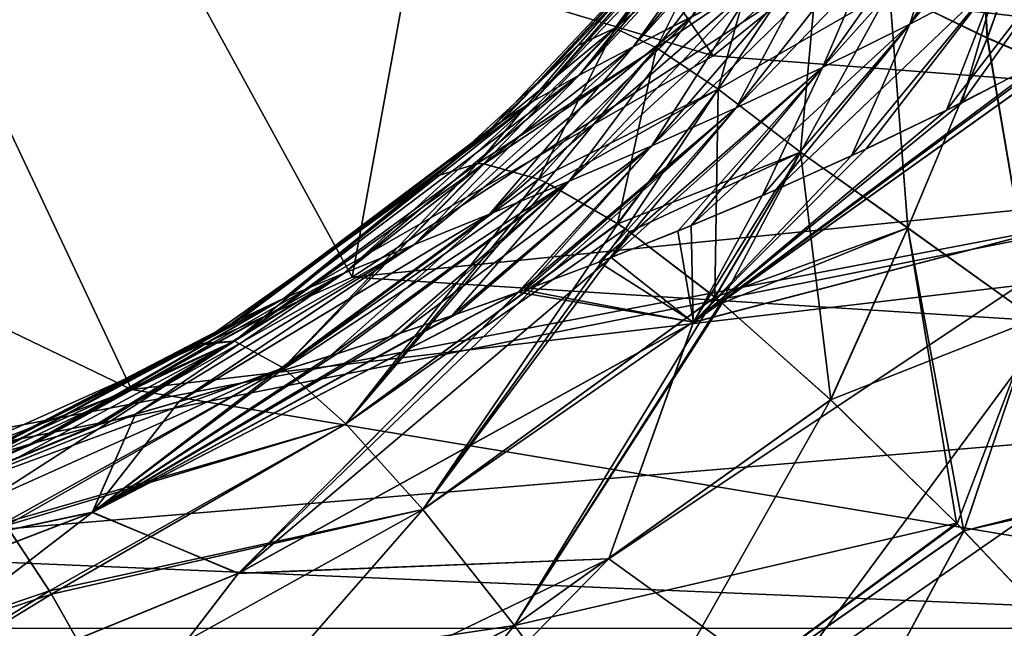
# Model space of a CAD drawing. Header units: metres. Extents: x -31 to 116, y -82 to 82.
# Tile 564 of 656: x 4.42 to 6.96, y -10.56 to -8.99. Entities that reach past the tile are written whole.
import ezdxf

# ---------------------------------------------------------------- set-up
doc = ezdxf.new("R2010")
doc.units = ezdxf.units.M
doc.layers.add('solid_80000000GA_10_1', color=7, linetype='CONTINUOUS')

msp = doc.modelspace()

# ---------------------------------------------------------------- linework, layer by layer
at = {"layer": 'solid_80000000GA_10_1'}
for points in [[(2.009825, -8.423403, 47.649441), (8.847297, -6.776258, 49.460232), (8.847297, -9.187693, 48.658989)], [(2.009825, -8.423403, -47.649441), (8.847297, -9.187693, -48.658989), (8.847297, -6.776258, -49.460232)], [(4.465849, -8.174682, 80.315002), (5.274789, -9.652801, 82), (5.689669, -7.375425, 80.315002)], [(5.689669, -7.375425, 80.315002), (5.274789, -9.652801, 82), (6.719516, -8.709035, 82)], [(3.988496, -8.417905, -80.315002), (5.256242, -7.690328, -80.315002), (6.205023, -9.08275, -82)], [(5.256242, -7.690328, -80.315002), (7.547945, -8.001782, -82), (6.205023, -9.08275, -82)], [(6.205023, -9.08275, -82), (7.547945, -8.001782, -82), (9.735477, -9.352529, -82)], [(12.6, -8.140638, 67.580978), (0, -15.415252, 67.784035), (2.518857, -13.960989, 66.651329)], [(12.6, -8.140638, 81.453682), (0, -15.415252, 81.302902), (0, -15.415252, 67.784035)], [(12.6, -8.140638, 67.580978), (12.6, -8.140638, 81.453682), (0, -15.415252, 67.784035)], [(12.6, -8.140638, 81.453682), (1.262316, -14.686454, 81.548462), (0, -15.415252, 81.302902)], [(0, -15.415252, -81.302902), (1.261851, -14.686722, -81.548378), (12.6, -8.140638, -81.453682)], [(12.6, -8.140638, -67.580978), (0, -15.415252, -81.302902), (12.6, -8.140638, -81.453682)], [(12.6, -8.140638, -67.580978), (0, -15.415252, -67.784035), (0, -15.415252, -81.302902)], [(12.6, -8.140638, -67.580978), (11.651099, -8.688487, -67.049789), (0, -15.415252, -67.784035)], [(1.261851, -14.686722, -81.548378), (11.534207, -8.755975, -81.642868), (12.6, -8.140638, -81.453682)], [(12.6, -8.140638, 81.453682), (11.53445, -8.755835, 81.64283), (1.262316, -14.686454, 81.548462)], [(11.650618, -8.688766, 67.049538), (12.6, -8.140638, 67.580978), (2.518857, -13.960989, 66.651329)], [(3.132065, -8.772651, 80.315002), (3.700524, -10.35883, 82), (4.465849, -8.174682, 80.315002)], [(4.465849, -8.174682, 80.315002), (3.700524, -10.35883, 82), (5.274789, -9.652801, 82)], [(6.596254, -8.394576, 60.934532), (6.150279, -8.981569, 61.095528), (5.998595, -9.059664, 60.926052)], [(6.482265, -8.46398, 60.782818), (6.596254, -8.394576, 60.934532), (5.998595, -9.059664, 60.926052)], [(2.622541, -8.938205, -80.315002), (3.988496, -8.417905, -80.315002), (4.706282, -9.942379, -82)], [(3.988496, -8.417905, -80.315002), (6.205023, -9.08275, -82), (4.706282, -9.942379, -82)], [(7.204211, -8.407643, 61.904472), (6.938695, -8.881754, 62.162216), (6.71177, -9.00085, 62.042175)], [(7.01776, -8.517846, 61.790089), (7.204211, -8.407643, 61.904472), (6.71177, -9.00085, 62.042175)], [(6.719516, -8.709035, 82), (9.891911, -9.18692, 82), (10.550343, -8.422568, 82)], [(1.859048, -10.523561, 46.849686), (2.009825, -8.423403, 47.649441), (8.847297, -9.187693, 48.658989)], [(2.009825, -8.423403, -47.649441), (1.859048, -10.523569, -46.849682), (8.847297, -9.187693, -48.658989)], [(6.482265, -8.46398, 60.782818), (5.998595, -9.059664, 60.926052), (5.860112, -9.132685, 60.741058)], [(6.379444, -8.529776, 60.619804), (6.482265, -8.46398, 60.782818), (5.860112, -9.132685, 60.741058)], [(6.482314, -8.46391, -60.782803), (5.998634, -9.059622, -60.926041), (6.150316, -8.981527, -61.095512)], [(6.482314, -8.46391, -60.782803), (6.379496, -8.529705, -60.619789), (5.998634, -9.059622, -60.926041)], [(6.911227, -9.037282, -54.860874), (6.659263, -8.914021, -55.180046), (6.876463, -8.454268, -55.319351)], [(6.876463, -8.454268, 55.319351), (6.659263, -8.914021, 55.180046), (6.911644, -9.036216, 54.861237)], [(7.102474, -8.504439, -55.018105), (6.911227, -9.037282, -54.860874), (6.876463, -8.454268, -55.319351)], [(6.876463, -8.454268, 55.319351), (6.911644, -9.036216, 54.861237), (7.103035, -8.502716, 55.018547)], [(7.01776, -8.517846, 61.790089), (6.71177, -9.00085, 62.042175), (6.486805, -9.112358, 61.91325)], [(6.834388, -8.621545, 61.668102), (7.01776, -8.517846, 61.790089), (6.486805, -9.112358, 61.91325)], [(7.017781, -8.517808, -61.790073), (6.711782, -9.000831, -62.042164), (6.938706, -8.881736, -62.162205)], [(7.017781, -8.517808, -61.790073), (6.834413, -8.621506, -61.668083), (6.711782, -9.000831, -62.042164)], [(7.102474, -8.504439, -55.018105), (7.21123, -9.165929, -54.586857), (6.911227, -9.037282, -54.860874)], [(7.103035, -8.502716, 55.018547), (6.911644, -9.036216, 54.861237), (7.211401, -9.165305, 54.58704)], [(6.379444, -8.529776, 60.619804), (5.860112, -9.132685, 60.741058), (5.741655, -9.198864, 60.534702)], [(6.292195, -8.590604, 60.441109), (6.379444, -8.529776, 60.619804), (5.741655, -9.198864, 60.534702)], [(6.379496, -8.529705, -60.619789), (5.860155, -9.132642, -60.741047), (5.998634, -9.059622, -60.926041)], [(6.379496, -8.529705, -60.619789), (6.292251, -8.590531, -60.441097), (5.860155, -9.132642, -60.741047)], [(6.292195, -8.590604, 60.441109), (5.741655, -9.198864, 60.534702), (5.656936, -9.253421, 60.30159)], [(6.292195, -8.590604, 60.441109), (5.656936, -9.253421, 60.30159), (6.229506, -8.642385, 60.242367)], [(6.292251, -8.590531, -60.441097), (6.229564, -8.642314, -60.242359), (5.7417, -9.198822, -60.534695)], [(6.292251, -8.590531, -60.441097), (5.7417, -9.198822, -60.534695), (5.860155, -9.132642, -60.741047)], [(5.951961, -9.011047, -56.344868), (5.855549, -9.057065, -56.885296), (6.236749, -8.624193, -56.923798)], [(6.209553, -8.658613, -59.929829), (6.236749, -8.624193, -56.923798), (5.855549, -9.057065, -56.885296)], [(5.951961, -9.011047, 56.344868), (6.244433, -8.614354, 56.923824), (5.857403, -9.055189, 56.885605)], [(6.209569, -8.658593, 59.929829), (5.857403, -9.055189, 56.885605), (6.244433, -8.614354, 56.923824)], [(5.951961, -9.011047, 56.344868), (6.278679, -8.621391, 56.431072), (6.244433, -8.614354, 56.923824)], [(6.278679, -8.621391, -56.431072), (5.951961, -9.011047, -56.344868), (6.236749, -8.624193, -56.923798)], [(6.058884, -9.06172, -55.846287), (5.951961, -9.011047, -56.344868), (6.278679, -8.621391, -56.431072)], [(6.354187, -8.679007, 55.975533), (6.278679, -8.621391, 56.431072), (5.951961, -9.011047, 56.344868)], [(6.354187, -8.679007, -55.975533), (6.058884, -9.06172, -55.846287), (6.278679, -8.621391, -56.431072)], [(6.834388, -8.621545, 61.668102), (6.486805, -9.112358, 61.91325), (6.264753, -9.216695, 61.774727)], [(6.654932, -8.719271, 61.53817), (6.834388, -8.621545, 61.668102), (6.264753, -9.216695, 61.774727)], [(6.834413, -8.621506, -61.668083), (6.48682, -9.11234, -61.913242), (6.711782, -9.000831, -62.042164)], [(6.834413, -8.621506, -61.668083), (6.65496, -8.719231, -61.538155), (6.48682, -9.11234, -61.913242)], [(6.229506, -8.642385, 60.242367), (5.656936, -9.253421, 60.30159), (6.209569, -8.658593, 59.929829)], [(6.209553, -8.658613, -59.929829), (5.656984, -9.25338, -60.301582), (6.229564, -8.642314, -60.242359)], [(5.7417, -9.198822, -60.534695), (6.229564, -8.642314, -60.242359), (5.656984, -9.25338, -60.301582)], [(6.209553, -8.658613, -59.929829), (5.855549, -9.057065, -56.885296), (5.631144, -9.270397, -59.929829)], [(6.209553, -8.658613, -59.929829), (5.631144, -9.270397, -59.929829), (5.656984, -9.25338, -60.301582)], [(6.209569, -8.658593, 59.929829), (5.631162, -9.270382, 59.929829), (5.857403, -9.055189, 56.885605)], [(5.656936, -9.253421, 60.30159), (5.631162, -9.270382, 59.929829), (6.209569, -8.658593, 59.929829)], [(11.651099, -8.688487, -67.049789), (2.518857, -13.960989, -66.651329), (0, -15.415252, -67.784035)], [(11.651099, -8.688487, -67.049789), (10.789269, -9.186065, -66.632423), (2.518857, -13.960989, -66.651329)], [(10.788719, -9.186382, 66.632172), (11.650618, -8.688766, 67.049538), (2.518857, -13.960989, 66.651329)], [(6.058884, -9.06172, 55.846287), (6.354187, -8.679007, 55.975533), (5.951961, -9.011047, 56.344868)], [(6.218175, -9.168052, -55.398037), (6.058884, -9.06172, -55.846287), (6.354187, -8.679007, -55.975533)], [(6.480888, -8.776259, 55.558304), (6.354187, -8.679007, 55.975533), (6.058884, -9.06172, 55.846287)], [(6.480888, -8.776259, -55.558304), (6.218175, -9.168052, -55.398037), (6.354187, -8.679007, -55.975533)], [(6.719516, -8.709035, 82), (5.274789, -9.652801, 82), (9.891911, -9.18692, 82)], [(6.654932, -8.719271, 61.53817), (6.264753, -9.216695, 61.774727), (6.046724, -9.314274, 61.625721)], [(6.480317, -8.811553, 61.39991), (6.654932, -8.719271, 61.53817), (6.046724, -9.314274, 61.625721)], [(6.65496, -8.719231, -61.538155), (6.26477, -9.216676, -61.774719), (6.48682, -9.11234, -61.913242)], [(6.65496, -8.719231, -61.538155), (6.480347, -8.811513, -61.399895), (6.26477, -9.216676, -61.774719)], [(1.261851, -14.686722, -81.548378), (2.492356, -13.97629, -81.746399), (11.534207, -8.755975, -81.642868)], [(11.53445, -8.755835, 81.64283), (2.492978, -13.975931, 81.74649), (1.262316, -14.686454, 81.548462)], [(2.492356, -13.97629, -81.746399), (10.497006, -9.354803, -81.795967), (11.534207, -8.755975, -81.642868)], [(11.53445, -8.755835, 81.64283), (10.497323, -9.35462, 81.795929), (2.492978, -13.975931, 81.74649)], [(6.218175, -9.168052, 55.398037), (6.480888, -8.776259, 55.558304), (6.058884, -9.06172, 55.846287)], [(6.480888, -8.776259, -55.558304), (6.43041, -9.331039, -55.000774), (6.218175, -9.168052, -55.398037)], [(6.218175, -9.168052, 55.398037), (6.659263, -8.914021, 55.180046), (6.480888, -8.776259, 55.558304)], [(6.480888, -8.776259, -55.558304), (6.659263, -8.914021, -55.180046), (6.43041, -9.331039, -55.000774)], [(7.166626, -8.754686, -62.273861), (6.806612, -9.222787, -62.529274), (7.065842, -9.089784, -62.63512)], [(7.166626, -8.754686, -62.273861), (6.938706, -8.881736, -62.162205), (6.806612, -9.222787, -62.529274)], [(7.166617, -8.754704, 62.273869), (7.106041, -9.068192, 62.650738), (6.845444, -9.203449, 62.54557)], [(6.938695, -8.881754, 62.162216), (7.166617, -8.754704, 62.273869), (6.845444, -9.203449, 62.54557)], [(6.480317, -8.811553, 61.39991), (6.046724, -9.314274, 61.625721), (5.83395, -9.405496, 61.465199)], [(6.311546, -8.898899, 61.252823), (6.480317, -8.811553, 61.39991), (5.83395, -9.405496, 61.465199)], [(6.480347, -8.811513, -61.399895), (6.046742, -9.314255, -61.625713), (6.26477, -9.216676, -61.774719)], [(6.480347, -8.811513, -61.399895), (6.31158, -8.898858, -61.252808), (6.046742, -9.314255, -61.625713)], [(6.311546, -8.898899, 61.252823), (5.83395, -9.405496, 61.465199), (5.628655, -9.49057, 61.290859)], [(6.150279, -8.981569, 61.095528), (6.311546, -8.898899, 61.252823), (5.628655, -9.49057, 61.290859)], [(6.31158, -8.898858, -61.252808), (5.83397, -9.405478, -61.465191), (6.046742, -9.314255, -61.625713)], [(6.31158, -8.898858, -61.252808), (6.150316, -8.981527, -61.095512), (5.83397, -9.405478, -61.465191)], [(6.938695, -8.881754, 62.162216), (6.598829, -9.322576, 62.438671), (6.366692, -9.427402, 62.33091)], [(6.71177, -9.00085, 62.042175), (6.938695, -8.881754, 62.162216), (6.366692, -9.427402, 62.33091)], [(6.938706, -8.881736, -62.162205), (6.561629, -9.339964, -62.422127), (6.806612, -9.222787, -62.529274)], [(6.938706, -8.881736, -62.162205), (6.711782, -9.000831, -62.042164), (6.561629, -9.339964, -62.422127)], [(6.938695, -8.881754, 62.162216), (6.845444, -9.203449, 62.54557), (6.598829, -9.322576, 62.438671)], [(6.218175, -9.168052, 55.398037), (6.43041, -9.331039, 55.000774), (6.659263, -8.914021, 55.180046)], [(6.706779, -9.52626, -54.667774), (6.43041, -9.331039, -55.000774), (6.659263, -8.914021, -55.180046)], [(6.659263, -8.914021, 55.180046), (6.43041, -9.331039, 55.000774), (6.706993, -9.525777, 54.667995)], [(6.911227, -9.037282, -54.860874), (6.706779, -9.52626, -54.667774), (6.659263, -8.914021, -55.180046)], [(6.659263, -8.914021, 55.180046), (6.706993, -9.525777, 54.667995), (6.911644, -9.036216, 54.861237)], [(2.622541, -8.938205, -80.315002), (4.706282, -9.942379, -82), (3.091639, -10.556595, -82)], [(6.150279, -8.981569, 61.095528), (5.628655, -9.49057, 61.290859), (5.4337, -9.569584, 61.099594)], [(5.998595, -9.059664, 60.926052), (6.150279, -8.981569, 61.095528), (5.4337, -9.569584, 61.099594)], [(6.150316, -8.981527, -61.095512), (5.628677, -9.490552, -61.290852), (5.83397, -9.405478, -61.465191)], [(6.150316, -8.981527, -61.095512), (5.998634, -9.059622, -60.926041), (5.628677, -9.490552, -61.290852)], [(6.71177, -9.00085, 62.042175), (6.366692, -9.427402, 62.33091), (6.148168, -9.519925, 62.22221)], [(6.486805, -9.112358, 61.91325), (6.71177, -9.00085, 62.042175), (6.148168, -9.519925, 62.22221)], [(7.29992, -9.469123, 63.369762), (6.153285, -9.769331, 62.700283), (7.237126, -8.99627, 62.700806)], [(7.106041, -9.068192, 62.650738), (7.237126, -8.99627, 62.700806), (6.153285, -9.769331, 62.700283)], [(6.154409, -9.768622, -62.700283), (7.236897, -8.996346, -62.700642), (7.065842, -9.089784, -62.63512)], [(7.299954, -9.469096, -63.369762), (7.236897, -8.996346, -62.700642), (6.154409, -9.768622, -62.700283)], [(6.711782, -9.000831, -62.042164), (6.331263, -9.442792, -62.313774), (6.561629, -9.339964, -62.422127)], [(6.711782, -9.000831, -62.042164), (6.48682, -9.11234, -61.913242), (6.331263, -9.442792, -62.313774)], [(5.951961, -9.011047, 56.344868), (5.857403, -9.055189, 56.885605), (5.48683, -9.394466, 56.781494)], [(5.597998, -9.359896, 56.181889), (5.951961, -9.011047, 56.344868), (5.48683, -9.394466, 56.781494)], [(6.058884, -9.06172, 55.846287), (5.951961, -9.011047, 56.344868), (5.597998, -9.359896, 56.181889)], [(5.951961, -9.011047, -56.344868), (5.598131, -9.3599, -56.181339), (5.855549, -9.057065, -56.885296)], [(5.613532, -9.360739, -56.118267), (5.598131, -9.3599, -56.181339), (5.951961, -9.011047, -56.344868)], [(5.755332, -9.400326, -55.650539), (5.613532, -9.360739, -56.118267), (5.951961, -9.011047, -56.344868)], [(6.058884, -9.06172, -55.846287), (5.755332, -9.400326, -55.650539), (5.951961, -9.011047, -56.344868)], [(5.631162, -9.270382, 59.929829), (5.48683, -9.394466, 56.781494), (5.857403, -9.055189, 56.885605)], [(6.911227, -9.037282, -54.860874), (7.034873, -9.761229, -54.390327), (6.706779, -9.52626, -54.667774)], [(6.911644, -9.036216, 54.861237), (6.706993, -9.525777, 54.667995), (7.034966, -9.76094, 54.390434)], [(6.911227, -9.037282, -54.860874), (7.21123, -9.165929, -54.586857), (7.034873, -9.761229, -54.390327)], [(6.911644, -9.036216, 54.861237), (7.034966, -9.76094, 54.390434), (7.211401, -9.165305, 54.58704)], [(5.998595, -9.059664, 60.926052), (5.4337, -9.569584, 61.099594), (5.254192, -9.642139, 60.886547)], [(5.860112, -9.132685, 60.741058), (5.998595, -9.059664, 60.926052), (5.254192, -9.642139, 60.886547)], [(5.998634, -9.059622, -60.926041), (5.433724, -9.569565, -61.099586), (5.628677, -9.490552, -61.290852)], [(5.998634, -9.059622, -60.926041), (5.860155, -9.132642, -60.741047), (5.433724, -9.569565, -61.099586)], [(5.598131, -9.3599, -56.181339), (5.486811, -9.394483, -56.78149), (5.855549, -9.057065, -56.885296)], [(5.631144, -9.270397, -59.929829), (5.855549, -9.057065, -56.885296), (5.486811, -9.394483, -56.78149)], [(6.058884, -9.06172, 55.846287), (5.597998, -9.359896, 56.181889), (5.614653, -9.360833, 56.113789)], [(5.754908, -9.400145, 55.651711), (6.058884, -9.06172, 55.846287), (5.614653, -9.360833, 56.113789)], [(6.218175, -9.168052, 55.398037), (6.058884, -9.06172, 55.846287), (5.754908, -9.400145, 55.651711)], [(5.77405, -9.408658, -55.599819), (5.755332, -9.400326, -55.650539), (6.058884, -9.06172, -55.846287)], [(5.958372, -9.514591, -55.185078), (5.77405, -9.408658, -55.599819), (6.058884, -9.06172, -55.846287)], [(6.218175, -9.168052, -55.398037), (5.958372, -9.514591, -55.185078), (6.058884, -9.06172, -55.846287)], [(6.845444, -9.203449, 62.54557), (7.106041, -9.068192, 62.650738), (6.153285, -9.769331, 62.700283)], [(4.706282, -9.942379, -82), (6.205023, -9.08275, -82), (9.735477, -9.352529, -82)], [(6.154409, -9.768622, -62.700283), (7.065842, -9.089784, -62.63512), (6.806612, -9.222787, -62.529274)], [(5.860112, -9.132685, 60.741058), (5.254192, -9.642139, 60.886547), (5.09989, -9.706803, 60.643757)], [(5.741655, -9.198864, 60.534702), (5.860112, -9.132685, 60.741058), (5.09989, -9.706803, 60.643757)], [(5.860155, -9.132642, -60.741047), (5.254218, -9.642121, -60.886539), (5.433724, -9.569565, -61.099586)], [(5.860155, -9.132642, -60.741047), (5.7417, -9.198822, -60.534695), (5.254218, -9.642121, -60.886539)], [(6.48682, -9.11234, -61.913242), (5.910275, -9.614347, -62.094875), (6.114099, -9.533886, -62.204678)], [(6.48682, -9.11234, -61.913242), (6.26477, -9.216676, -61.774719), (5.910275, -9.614347, -62.094875)], [(6.486805, -9.112358, 61.91325), (6.148168, -9.519925, 62.22221), (5.942435, -9.602011, 62.112831)], [(6.264753, -9.216695, 61.774727), (6.486805, -9.112358, 61.91325), (5.942435, -9.602011, 62.112831)], [(6.48682, -9.11234, -61.913242), (6.114099, -9.533886, -62.204678), (6.331263, -9.442792, -62.313774)], [(6.218175, -9.168052, 55.398037), (5.754908, -9.400145, 55.651711), (5.784506, -9.413551, 55.57233)], [(5.95955, -9.515381, 55.182823), (6.218175, -9.168052, 55.398037), (5.784506, -9.413551, 55.57233)], [(5.978989, -9.528547, -55.146156), (5.958372, -9.514591, -55.185078), (6.218175, -9.168052, -55.398037)], [(5.95955, -9.515381, 55.182823), (6.43041, -9.331039, 55.000774), (6.218175, -9.168052, 55.398037)], [(5.978989, -9.528547, -55.146156), (6.218175, -9.168052, -55.398037), (6.209704, -9.704343, -54.780266)], [(6.218175, -9.168052, -55.398037), (6.43041, -9.331039, -55.000774), (6.209704, -9.704343, -54.780266)], [(1.856266, -10.579639, -46.827396), (8.847297, -11.56588, -47.763874), (8.847297, -9.187693, -48.658989)], [(1.859048, -10.523569, -46.849682), (1.856266, -10.579639, -46.827396), (8.847297, -9.187693, -48.658989)], [(1.859048, -10.523561, 46.849686), (8.847297, -9.187693, 48.658989), (8.847297, -11.56588, 47.763874)], [(10.789269, -9.186065, -66.632423), (3.307549, -13.505638, -66.326279), (2.518857, -13.960989, -66.651329)], [(3.307062, -13.505919, 66.326462), (10.788719, -9.186382, 66.632172), (2.518857, -13.960989, 66.651329)], [(3.307062, -13.505919, 66.326462), (9.998805, -9.642439, 66.309898), (10.788719, -9.186382, 66.632172)], [(10.789269, -9.186065, -66.632423), (9.999215, -9.642202, -66.310051), (3.307549, -13.505638, -66.326279)], [(5.741655, -9.198864, 60.534702), (5.09989, -9.706803, 60.643757), (4.99019, -9.759504, 60.364399)], [(5.741655, -9.198864, 60.534702), (4.99019, -9.759504, 60.364399), (5.656936, -9.253421, 60.30159)], [(5.7417, -9.198822, -60.534695), (5.656984, -9.25338, -60.301582), (5.099917, -9.706785, -60.643753)], [(5.7417, -9.198822, -60.534695), (5.099917, -9.706785, -60.643753), (5.254218, -9.642121, -60.886539)], [(5.274789, -9.652801, 82), (9.178318, -9.899917, 82), (9.891911, -9.18692, 82)], [(6.598829, -9.322576, 62.438671), (6.845444, -9.203449, 62.54557), (6.153285, -9.769331, 62.700283)], [(6.264753, -9.216695, 61.774727), (5.749105, -9.674853, 62.002632), (5.70228, -9.691916, 61.974781)], [(6.046724, -9.314274, 61.625721), (6.264753, -9.216695, 61.774727), (5.70228, -9.691916, 61.974781)], [(6.26477, -9.216676, -61.774719), (5.718831, -9.685842, -61.984497), (5.910275, -9.614347, -62.094875)], [(6.26477, -9.216676, -61.774719), (6.046742, -9.314255, -61.625713), (5.718831, -9.685842, -61.984497)], [(6.264753, -9.216695, 61.774727), (5.942435, -9.602011, 62.112831), (5.749105, -9.674853, 62.002632)], [(6.154409, -9.768622, -62.700283), (6.806612, -9.222787, -62.529274), (6.561629, -9.339964, -62.422127)], [(5.656936, -9.253421, 60.30159), (4.99019, -9.759504, 60.364399), (5.631162, -9.270382, 59.929829)], [(5.631144, -9.270397, -59.929829), (4.99022, -9.759488, -60.364399), (5.656984, -9.25338, -60.301582)], [(5.099917, -9.706785, -60.643753), (5.656984, -9.25338, -60.301582), (4.99022, -9.759488, -60.364399)], [(5.631144, -9.270397, -59.929829), (5.486811, -9.394483, -56.78149), (4.96003, -9.775363, -59.929829)], [(5.631144, -9.270397, -59.929829), (4.96003, -9.775363, -59.929829), (4.99022, -9.759488, -60.364399)], [(5.631162, -9.270382, 59.929829), (4.960045, -9.775354, 59.929829), (5.48683, -9.394466, 56.781494)], [(4.99019, -9.759504, 60.364399), (4.960045, -9.775354, 59.929829), (5.631162, -9.270382, 59.929829)], [(6.046724, -9.314274, 61.625721), (5.545544, -9.74736, 61.877586), (5.39729, -9.797604, 61.77956)], [(5.83395, -9.405496, 61.465199), (6.046724, -9.314274, 61.625721), (5.39729, -9.797604, 61.77956)], [(6.046742, -9.314255, -61.625713), (5.532102, -9.751931, -61.868752), (5.702551, -9.69174, -61.974735)], [(6.046742, -9.314255, -61.625713), (5.83397, -9.405478, -61.465191), (5.532102, -9.751931, -61.868752)], [(6.046724, -9.314274, 61.625721), (5.70228, -9.691916, 61.974781), (5.545544, -9.74736, 61.877586)], [(6.046742, -9.314255, -61.625713), (5.702551, -9.69174, -61.974735), (5.718831, -9.685842, -61.984497)], [(5.989881, -9.536058, 55.126087), (6.43041, -9.331039, 55.000774), (5.95955, -9.515381, 55.182823)], [(5.989881, -9.536058, 55.126087), (6.210035, -9.704615, 54.779816), (6.43041, -9.331039, 55.000774)], [(6.366692, -9.427402, 62.33091), (6.598829, -9.322576, 62.438671), (6.153285, -9.769331, 62.700283)], [(6.226103, -9.717964, -54.758255), (6.209704, -9.704343, -54.780266), (6.43041, -9.331039, -55.000774)], [(6.43041, -9.331039, 55.000774), (6.210035, -9.704615, 54.779816), (6.706993, -9.525777, 54.667995)], [(6.507873, -9.968866, -54.439835), (6.226103, -9.717964, -54.758255), (6.43041, -9.331039, -55.000774)], [(6.706779, -9.52626, -54.667774), (6.507873, -9.968866, -54.439835), (6.43041, -9.331039, -55.000774)], [(2.492356, -13.97629, -81.746399), (3.726199, -13.26393, -81.898994), (10.497006, -9.354803, -81.795967)], [(10.497323, -9.35462, 81.795929), (3.726669, -13.263659, 81.899048), (2.492978, -13.975931, 81.74649)], [(3.726199, -13.26393, -81.898994), (9.443772, -9.962888, -81.917206), (10.497006, -9.354803, -81.795967)], [(10.497323, -9.35462, 81.795929), (9.444016, -9.962748, 81.917175), (3.726669, -13.263659, 81.899048)], [(4.706282, -9.942379, -82), (9.735477, -9.352529, -82), (8.412994, -10.558007, -82)], [(4.971803, -9.817245, -56.010075), (5.486811, -9.394483, -56.78149), (5.598131, -9.3599, -56.181339)], [(4.971803, -9.817245, -56.010075), (5.598131, -9.3599, -56.181339), (5.613532, -9.360739, -56.118267)], [(4.971803, -9.817245, -56.010075), (5.613532, -9.360739, -56.118267), (5.097352, -9.886029, -55.487099)], [(4.971812, -9.817248, 56.010025), (5.597998, -9.359896, 56.181889), (5.48683, -9.394466, 56.781494)], [(4.971812, -9.817248, 56.010025), (5.097362, -9.886038, 55.487061), (5.597998, -9.359896, 56.181889)], [(5.097352, -9.886029, -55.487099), (5.613532, -9.360739, -56.118267), (5.755332, -9.400326, -55.650539)], [(5.097362, -9.886038, 55.487061), (5.614653, -9.360833, 56.113789), (5.597998, -9.359896, 56.181889)], [(5.097362, -9.886038, 55.487061), (5.754908, -9.400145, 55.651711), (5.614653, -9.360833, 56.113789)], [(6.154409, -9.768622, -62.700283), (6.561629, -9.339964, -62.422127), (6.331263, -9.442792, -62.313774)], [(4.881716, -9.823569, -56.592075), (4.96003, -9.775363, -59.929829), (5.486811, -9.394483, -56.78149)], [(4.971803, -9.817245, -56.010075), (4.881716, -9.823569, -56.592075), (5.486811, -9.394483, -56.78149)], [(4.881723, -9.823565, 56.592007), (4.971812, -9.817248, 56.010025), (5.48683, -9.394466, 56.781494)], [(4.960045, -9.775354, 59.929829), (4.881723, -9.823565, 56.592007), (5.48683, -9.394466, 56.781494)], [(5.83395, -9.405496, 61.465199), (5.237256, -9.849627, 61.665989), (5.088667, -9.896033, 61.551796)], [(5.628655, -9.49057, 61.290859), (5.83395, -9.405496, 61.465199), (5.088667, -9.896033, 61.551796)], [(5.097352, -9.886029, -55.487099), (5.755332, -9.400326, -55.650539), (5.77405, -9.408658, -55.599819)], [(5.097352, -9.886029, -55.487099), (5.77405, -9.408658, -55.599819), (5.258969, -10.030336, -55.022724)], [(5.097362, -9.886038, 55.487061), (5.258979, -10.030349, 55.022697), (5.754908, -9.400145, 55.651711)], [(5.83397, -9.405478, -61.465191), (5.217133, -9.856028, -61.651104), (5.372303, -9.805853, -61.762325)], [(5.83397, -9.405478, -61.465191), (5.628677, -9.490552, -61.290852), (5.217133, -9.856028, -61.651104)], [(5.83395, -9.405496, 61.465199), (5.39729, -9.797604, 61.77956), (5.237256, -9.849627, 61.665989)], [(5.258969, -10.030336, -55.022724), (5.77405, -9.408658, -55.599819), (5.958372, -9.514591, -55.185078)], [(5.258979, -10.030349, 55.022697), (5.784506, -9.413551, 55.57233), (5.754908, -9.400145, 55.651711)], [(5.83397, -9.405478, -61.465191), (5.372303, -9.805853, -61.762325), (5.532102, -9.751931, -61.868752)], [(5.258979, -10.030349, 55.022697), (5.95955, -9.515381, 55.182823), (5.784506, -9.413551, 55.57233)], [(6.148168, -9.519925, 62.22221), (6.366692, -9.427402, 62.33091), (6.153285, -9.769331, 62.700283)], [(6.154409, -9.768622, -62.700283), (6.331263, -9.442792, -62.313774), (6.114099, -9.533886, -62.204678)], [(7.29992, -9.469123, 63.369762), (5.936482, -10.378406, 63.369762), (6.153285, -9.769331, 62.700283)], [(6.387547, -10.703371, 63.964466), (5.936482, -10.378406, 63.369762), (7.29992, -9.469123, 63.369762)], [(5.93651, -10.378389, -63.369762), (6.387547, -10.703371, -63.964466), (7.299954, -9.469096, -63.369762)], [(5.93651, -10.378389, -63.369762), (7.299954, -9.469096, -63.369762), (6.154409, -9.768622, -62.700283)], [(7.299954, -9.469096, -63.369762), (6.387547, -10.703371, -63.964466), (7.800747, -9.72169, -63.964466)], [(7.800747, -9.72169, 63.964466), (6.387547, -10.703371, 63.964466), (7.29992, -9.469123, 63.369762)], [(5.628655, -9.49057, 61.290859), (5.088667, -9.896033, 61.551796), (4.828178, -9.973533, 61.323818)], [(5.4337, -9.569584, 61.099594), (5.628655, -9.49057, 61.290859), (4.828178, -9.973533, 61.323818)], [(5.628677, -9.490552, -61.290852), (4.828922, -9.973366, -61.324772), (5.074369, -9.90036, -61.5401)], [(5.628677, -9.490552, -61.290852), (5.433724, -9.569565, -61.099586), (4.828922, -9.973366, -61.324772)], [(5.628677, -9.490552, -61.290852), (5.074369, -9.90036, -61.5401), (5.217133, -9.856028, -61.651104)], [(5.258969, -10.030336, -55.022724), (5.958372, -9.514591, -55.185078), (5.978989, -9.528547, -55.146156)], [(5.258969, -10.030336, -55.022724), (5.978989, -9.528547, -55.146156), (5.457441, -10.251303, -54.617733)], [(5.258979, -10.030349, 55.022697), (5.45745, -10.251316, 54.617714), (5.95955, -9.515381, 55.182823)], [(5.457441, -10.251303, -54.617733), (5.978989, -9.528547, -55.146156), (6.209704, -9.704343, -54.780266)], [(5.45745, -10.251316, 54.617714), (5.989881, -9.536058, 55.126087), (5.95955, -9.515381, 55.182823)], [(5.45745, -10.251316, 54.617714), (6.210035, -9.704615, 54.779816), (5.989881, -9.536058, 55.126087)], [(6.154409, -9.768622, -62.700283), (6.114099, -9.533886, -62.204678), (5.910275, -9.614347, -62.094875)], [(5.942435, -9.602011, 62.112831), (6.148168, -9.519925, 62.22221), (6.153285, -9.769331, 62.700283)], [(6.210035, -9.704615, 54.779816), (6.227933, -9.71949, 54.755825), (6.706993, -9.525777, 54.667995)], [(6.227933, -9.71949, 54.755825), (6.507732, -9.968737, 54.43998), (6.706993, -9.525777, 54.667995)], [(6.706993, -9.525777, 54.667995), (6.507732, -9.968737, 54.43998), (7.034966, -9.76094, 54.390434)], [(6.83184, -10.286667, -54.177757), (6.507873, -9.968866, -54.439835), (6.706779, -9.52626, -54.667774)], [(6.706779, -9.52626, -54.667774), (7.034873, -9.761229, -54.390327), (6.851403, -10.306623, -54.164646)], [(6.83184, -10.286667, -54.177757), (6.706779, -9.52626, -54.667774), (6.851403, -10.306623, -54.164646)], [(5.4337, -9.569584, 61.099594), (4.716467, -10.005606, 61.210857), (4.609962, -10.035859, 61.090893)], [(5.254192, -9.642139, 60.886547), (5.4337, -9.569584, 61.099594), (4.609962, -10.035859, 61.090893)], [(5.4337, -9.569584, 61.099594), (4.828178, -9.973533, 61.323818), (4.716467, -10.005606, 61.210857)], [(5.433724, -9.569565, -61.099586), (4.716575, -10.005648, -61.211388), (4.828922, -9.973366, -61.324772)], [(5.433724, -9.569565, -61.099586), (5.254218, -9.642121, -60.886539), (4.716575, -10.005648, -61.211388)], [(5.942435, -9.602011, 62.112831), (6.153285, -9.769331, 62.700283), (4.981194, -10.415874, 62.700283)], [(5.749105, -9.674853, 62.002632), (5.942435, -9.602011, 62.112831), (4.981194, -10.415874, 62.700283)], [(21, -9.598451, 60.00708), (5.941687, -12.597248, 59.254948), (5.611219, -12.919015, 59.18264)], [(21, -14.292955, 59.065159), (21, -9.598451, 60.00708), (5.611219, -12.919015, 59.18264)], [(6.154409, -9.768622, -62.700283), (5.910275, -9.614347, -62.094875), (5.718831, -9.685842, -61.984497)], [(21, -9.598451, 60.00708), (6.409407, -12.07913, 59.367031), (5.941687, -12.597248, 59.254948)], [(21, -9.598451, 60.00708), (6.835935, -11.525807, 59.480965), (6.409407, -12.07913, 59.367031)], [(21, -9.598451, 60.00708), (7.218322, -10.940959, 59.594967), (6.835935, -11.525807, 59.480965)], [(3.307062, -13.505919, 66.326462), (4.040521, -13.082457, 66.079613), (9.998805, -9.642439, 66.309898)], [(9.999215, -9.642202, -66.310051), (4.041074, -13.082137, -66.079453), (3.307549, -13.505638, -66.326279)], [(5.274789, -9.652801, 82), (3.700524, -10.35883, 82), (9.178318, -9.899917, 82)], [(4.040521, -13.082457, 66.079613), (9.264895, -10.066162, 66.066002), (9.998805, -9.642439, 66.309898)], [(9.999215, -9.642202, -66.310051), (9.265259, -10.065952, -66.066109), (4.041074, -13.082137, -66.079453)], [(5.254192, -9.642139, 60.886547), (4.609962, -10.035859, 61.090893), (4.444138, -10.083002, 60.863853)], [(5.09989, -9.706803, 60.643757), (5.254192, -9.642139, 60.886547), (4.444138, -10.083002, 60.863853)], [(5.254218, -9.642121, -60.886539), (4.460364, -10.078406, -60.889999), (4.626017, -10.031372, -61.11034)], [(5.254218, -9.642121, -60.886539), (5.099917, -9.706785, -60.643753), (4.460364, -10.078406, -60.889999)], [(5.254218, -9.642121, -60.886539), (4.626017, -10.031372, -61.11034), (4.716575, -10.005648, -61.211388)], [(5.70228, -9.691916, 61.974781), (5.749105, -9.674853, 62.002632), (4.981194, -10.415874, 62.700283)], [(6.154409, -9.768622, -62.700283), (5.718831, -9.685842, -61.984497), (5.702551, -9.69174, -61.974735)], [(5.09989, -9.706803, 60.643757), (4.323995, -10.119381, 60.640778), (4.249329, -10.146093, 60.428932)], [(4.99019, -9.759504, 60.364399), (5.09989, -9.706803, 60.643757), (4.249329, -10.146093, 60.428932)], [(5.09989, -9.706803, 60.643757), (4.444138, -10.083002, 60.863853), (4.323995, -10.119381, 60.640778)], [(5.099917, -9.706785, -60.643753), (4.99022, -9.759488, -60.364399), (4.333604, -10.116335, -60.662735)], [(5.099917, -9.706785, -60.643753), (4.333604, -10.116335, -60.662735), (4.460364, -10.078406, -60.889999)], [(4.604753, -10.258917, -61.974766), (5.702551, -9.69174, -61.974735), (5.532102, -9.751931, -61.868752)], [(4.982093, -10.415444, -62.700283), (5.702551, -9.69174, -61.974735), (4.604753, -10.258917, -61.974766)], [(4.605724, -10.258481, 61.974766), (5.70228, -9.691916, 61.974781), (4.981194, -10.415874, 62.700283)], [(5.545544, -9.74736, 61.877586), (5.70228, -9.691916, 61.974781), (4.605724, -10.258481, 61.974766)], [(4.982093, -10.415444, -62.700283), (6.154409, -9.768622, -62.700283), (5.702551, -9.69174, -61.974735)], [(5.457441, -10.251303, -54.617733), (6.209704, -9.704343, -54.780266), (6.226103, -9.717964, -54.758255)], [(5.45745, -10.251316, 54.617714), (5.693215, -10.550062, 54.274273), (6.210035, -9.704615, 54.779816)], [(5.693215, -10.550062, 54.274273), (6.227933, -9.71949, 54.755825), (6.210035, -9.704615, 54.779816)], [(5.457441, -10.251303, -54.617733), (6.226103, -9.717964, -54.758255), (5.693209, -10.550052, -54.274281)], [(5.693209, -10.550052, -54.274281), (6.226103, -9.717964, -54.758255), (6.507873, -9.968866, -54.439835)], [(5.693215, -10.550062, 54.274273), (6.507732, -9.968737, 54.43998), (6.227933, -9.71949, 54.755825)], [(7.126455, -10.620693, 64.290054), (6.387547, -10.703371, 63.964466), (7.800747, -9.72169, 63.964466)], [(7.800747, -9.72169, -63.964466), (6.387547, -10.703371, -63.964466), (7.195539, -10.580089, -64.295082)], [(4.216667, -10.159711, -59.929829), (4.224875, -10.1563, -60.180008), (4.99022, -9.759488, -60.364399)], [(4.96003, -9.775363, -59.929829), (4.216667, -10.159711, -59.929829), (4.99022, -9.759488, -60.364399)], [(4.224875, -10.1563, -60.180008), (4.249329, -10.146092, -60.428932), (4.99022, -9.759488, -60.364399)], [(4.333604, -10.116335, -60.662735), (4.99022, -9.759488, -60.364399), (4.249329, -10.146092, -60.428932)], [(4.99019, -9.759504, 60.364399), (4.249329, -10.146093, 60.428932), (4.960045, -9.775354, 59.929829)], [(4.604753, -10.258917, -61.974766), (5.532102, -9.751931, -61.868752), (5.372303, -9.805853, -61.762325)], [(5.39729, -9.797604, 61.77956), (5.545544, -9.74736, 61.877586), (4.605724, -10.258481, 61.974766)], [(6.507732, -9.968737, 54.43998), (6.833617, -10.288477, 54.176552), (7.034966, -9.76094, 54.390434)], [(6.833617, -10.288477, 54.176552), (6.851307, -10.306524, 54.1647), (7.034966, -9.76094, 54.390434)], [(7.034966, -9.76094, 54.390434), (6.851307, -10.306524, 54.1647), (7.376626, -10.173142, 54.12122)], [(6.851403, -10.306623, -54.164646), (7.034873, -9.761229, -54.390327), (7.241869, -10.719018, -53.952911)], [(4.960045, -9.775354, 59.929829), (4.216667, -10.159711, 59.929829), (4.881723, -9.823565, 56.592007)], [(4.249329, -10.146093, 60.428932), (4.216667, -10.159711, 59.929829), (4.960045, -9.775354, 59.929829)], [(4.216667, -10.159711, -56.455482), (4.216667, -10.159711, -59.929829), (4.96003, -9.775363, -59.929829)], [(4.873566, -9.828473, -56.589973), (4.216667, -10.159711, -56.455482), (4.96003, -9.775363, -59.929829)], [(4.881716, -9.823569, -56.592075), (4.873566, -9.828473, -56.589973), (4.96003, -9.775363, -59.929829)], [(5.936482, -10.378406, 63.369762), (4.981194, -10.415874, 62.700283), (6.153285, -9.769331, 62.700283)], [(5.93651, -10.378389, -63.369762), (6.154409, -9.768622, -62.700283), (4.982093, -10.415444, -62.700283)], [(4.971803, -9.817245, -56.010075), (4.216667, -10.159711, -56.455482), (4.873566, -9.828473, -56.589973)], [(4.249364, -10.160399, -56.121529), (4.216667, -10.159711, -56.455482), (4.971803, -9.817245, -56.010075)], [(4.249325, -10.160448, 56.122147), (4.971812, -9.817248, 56.010025), (4.881723, -9.823565, 56.592007)], [(4.249325, -10.160448, 56.122147), (4.288429, -10.184421, 55.821758), (4.971812, -9.817248, 56.010025)], [(4.288064, -10.184073, -55.824028), (4.249364, -10.160399, -56.121529), (4.971803, -9.817245, -56.010075)], [(4.288064, -10.184073, -55.824028), (4.971803, -9.817245, -56.010075), (5.097352, -9.886029, -55.487099)], [(4.288429, -10.184421, 55.821758), (4.333016, -10.228473, 55.550735), (4.971812, -9.817248, 56.010025)], [(4.333016, -10.228473, 55.550735), (5.097362, -9.886038, 55.487061), (4.971812, -9.817248, 56.010025)], [(4.604753, -10.258917, -61.974766), (5.372303, -9.805853, -61.762325), (5.217133, -9.856028, -61.651104)], [(5.237256, -9.849627, 61.665989), (5.39729, -9.797604, 61.77956), (4.605724, -10.258481, 61.974766)], [(4.971803, -9.817245, -56.010075), (4.873566, -9.828473, -56.589973), (4.881716, -9.823569, -56.592075)], [(4.216667, -10.159711, 59.929829), (4.873662, -9.828415, 56.589931), (4.881723, -9.823565, 56.592007)], [(4.873662, -9.828415, 56.589931), (4.216667, -10.159711, 56.455482), (4.249325, -10.160448, 56.122147)], [(4.216667, -10.159711, 59.929829), (4.216667, -10.159711, 56.455482), (4.873662, -9.828415, 56.589931)], [(4.873662, -9.828415, 56.589931), (4.249325, -10.160448, 56.122147), (4.881723, -9.823565, 56.592007)], [(4.604753, -10.258917, -61.974766), (5.217133, -9.856028, -61.651104), (5.074369, -9.90036, -61.5401)], [(5.088667, -9.896033, 61.551796), (5.237256, -9.849627, 61.665989), (4.605724, -10.258481, 61.974766)], [(4.379097, -10.28561, -55.320282), (4.288064, -10.184073, -55.824028), (5.097352, -9.886029, -55.487099)], [(4.333016, -10.228473, 55.550735), (4.38402, -10.292274, 55.298058), (5.097362, -9.886038, 55.487061)], [(4.379097, -10.28561, -55.320282), (5.097352, -9.886029, -55.487099), (5.258969, -10.030336, -55.022724)], [(4.38402, -10.292274, 55.298058), (5.258979, -10.030349, 55.022697), (5.097362, -9.886038, 55.487061)], [(3.700524, -10.35883, 82), (8.412994, -10.558007, 82), (9.178318, -9.899917, 82)], [(4.604753, -10.258917, -61.974766), (5.074369, -9.90036, -61.5401), (4.828922, -9.973366, -61.324772)], [(4.828178, -9.973533, 61.323818), (5.088667, -9.896033, 61.551796), (4.605724, -10.258481, 61.974766)], [(3.091639, -10.556595, -82), (4.706282, -9.942379, -82), (8.412994, -10.558007, -82)], [(3.726199, -13.26393, -81.898994), (4.937006, -12.564871, -82), (9.443772, -9.962888, -81.917206)], [(9.444016, -9.962748, 81.917175), (8.412994, -10.558007, 82), (3.726669, -13.263659, 81.899048)], [(9.443772, -9.962888, -81.917206), (4.937006, -12.564871, -82), (8.412994, -10.558007, -82)], [(5.693209, -10.550052, -54.274281), (6.507873, -9.968866, -54.439835), (6.83184, -10.286667, -54.177757)], [(5.693215, -10.550062, 54.274273), (5.96577, -10.926471, 53.994022), (6.507732, -9.968737, 54.43998)], [(5.96577, -10.926471, 53.994022), (6.833617, -10.288477, 54.176552), (6.507732, -9.968737, 54.43998)], [(4.604753, -10.258917, -61.974766), (4.828922, -9.973366, -61.324772), (4.716575, -10.005648, -61.211388)], [(4.716467, -10.005606, 61.210857), (4.828178, -9.973533, 61.323818), (4.605724, -10.258481, 61.974766)], [(3.515194, -10.488159, -61.211105), (4.716575, -10.005648, -61.211388), (4.626017, -10.031372, -61.11034)], [(4.604753, -10.258917, -61.974766), (4.716575, -10.005648, -61.211388), (3.515194, -10.488159, -61.211105)], [(3.515968, -10.4879, 61.211105), (4.716467, -10.005606, 61.210857), (4.605724, -10.258481, 61.974766)], [(4.609962, -10.035859, 61.090893), (4.716467, -10.005606, 61.210857), (3.515968, -10.4879, 61.211105)], [(3.515194, -10.488159, -61.211105), (4.626017, -10.031372, -61.11034), (4.460364, -10.078406, -60.889999)], [(4.444138, -10.083002, 60.863853), (4.609962, -10.035859, 61.090893), (3.515968, -10.4879, 61.211105)], [(4.495197, -10.461089, -54.874458), (4.379097, -10.28561, -55.320282), (5.258969, -10.030336, -55.022724)], [(4.38402, -10.292274, 55.298058), (4.500193, -10.469375, 54.858418), (5.258979, -10.030349, 55.022697)], [(4.495197, -10.461089, -54.874458), (5.258969, -10.030336, -55.022724), (5.457441, -10.251303, -54.617733)], [(4.500193, -10.469375, 54.858418), (5.45745, -10.251316, 54.617714), (5.258979, -10.030349, 55.022697)], [(4.040521, -13.082457, 66.079613), (5.387841, -12.304581, 65.775314), (9.264895, -10.066162, 66.066002)], [(9.265259, -10.065952, -66.066109), (5.388204, -12.304371, -65.775261), (4.041074, -13.082137, -66.079453)], [(5.387841, -12.304581, 65.775314), (7.922218, -10.841357, 65.769417), (9.264895, -10.066162, 66.066002)], [(9.265259, -10.065952, -66.066109), (7.922666, -10.841099, -65.769485), (5.388204, -12.304371, -65.775261)], [(3.515194, -10.488159, -61.211105), (4.460364, -10.078406, -60.889999), (4.333604, -10.116335, -60.662735)], [(4.323995, -10.119381, 60.640778), (4.444138, -10.083002, 60.863853), (3.515968, -10.4879, 61.211105)], [(6.613595, -11.207009, 64.567261), (7.126455, -10.620693, 64.290054), (8.031692, -10.083647, 64.391396)], [(8.168681, -10.297909, 64.700035), (6.613595, -11.207009, 64.567261), (8.031692, -10.083647, 64.391396)], [(6.851307, -10.306524, 54.1647), (7.373393, -10.187448, 54.117123), (7.376626, -10.173142, 54.12122)], [(6.851307, -10.306524, 54.1647), (7.241869, -10.719018, 53.952911), (7.373393, -10.187448, 54.117123)], [(3.450333, -10.702538, -61.974766), (4.604753, -10.258917, -61.974766), (3.515194, -10.488159, -61.211105)], [(3.742777, -10.922196, -62.700283), (4.604753, -10.258917, -61.974766), (3.450333, -10.702538, -61.974766)], [(3.451008, -10.702321, 61.974766), (4.605724, -10.258481, 61.974766), (3.742148, -10.922412, 62.700283)], [(3.515968, -10.4879, 61.211105), (4.605724, -10.258481, 61.974766), (3.451008, -10.702321, 61.974766)], [(4.605724, -10.258481, 61.974766), (4.981194, -10.415874, 62.700283), (3.742148, -10.922412, 62.700283)], [(3.742777, -10.922196, -62.700283), (4.982093, -10.415444, -62.700283), (4.604753, -10.258917, -61.974766)], [(4.635244, -10.707964, -54.487209), (4.495197, -10.461089, -54.874458), (5.457441, -10.251303, -54.617733)], [(4.500193, -10.469375, 54.858418), (4.635296, -10.708071, 54.487125), (5.45745, -10.251316, 54.617714)], [(4.635244, -10.707964, -54.487209), (5.457441, -10.251303, -54.617733), (5.693209, -10.550052, -54.274281)], [(4.635296, -10.708071, 54.487125), (4.792457, -11.011958, 54.167362), (5.45745, -10.251316, 54.617714)], [(4.792457, -11.011958, 54.167362), (5.693215, -10.550062, 54.274273), (5.45745, -10.251316, 54.617714)], [(3.343915, -10.854073, -54.821251), (4.379097, -10.28561, -55.320282), (4.495197, -10.461089, -54.874458)], [(3.343915, -10.854074, 54.821251), (4.500193, -10.469375, 54.858418), (4.38402, -10.292274, 55.298058)], [(5.693209, -10.550052, -54.274281), (6.83184, -10.286667, -54.177757), (5.965766, -10.926463, -53.994026)], [(5.965766, -10.926463, -53.994026), (6.83184, -10.286667, -54.177757), (6.851403, -10.306623, -54.164646)], [(5.96577, -10.926471, 53.994022), (6.851307, -10.306524, 54.1647), (6.833617, -10.288477, 54.176552)], [(6.734867, -11.350858, 64.913628), (6.613595, -11.207009, 64.567261), (8.168681, -10.297909, 64.700035)], [(7.195539, -10.580089, -64.295082), (6.613595, -11.207009, -64.567261), (8.168681, -10.297909, -64.700035)], [(6.734867, -11.350858, -64.913628), (8.168681, -10.297909, -64.700035), (6.613595, -11.207009, -64.567261)], [(8.260157, -10.464802, 65.052719), (6.734867, -11.350858, 64.913628), (8.168681, -10.297909, 64.700035)], [(6.734867, -11.350858, -64.913628), (8.260157, -10.464802, -65.052719), (8.168681, -10.297909, -64.700035)], [(5.965766, -10.926463, -53.994026), (6.851403, -10.306623, -54.164646), (6.273793, -11.377922, -53.773197)], [(5.96577, -10.926471, 53.994022), (6.273791, -11.377923, 53.773197), (6.851307, -10.306524, 54.1647)], [(6.851307, -10.306524, 54.1647), (6.273791, -11.377923, 53.773197), (7.241869, -10.719018, 53.952911)], [(6.273793, -11.377922, -53.773197), (6.851403, -10.306623, -54.164646), (7.241869, -10.719018, -53.952911)], [(3.700524, -10.35883, 82), (2.035612, -10.810007, 82), (8.412994, -10.558007, 82)], [(5.936482, -10.378406, 63.369762), (4.461511, -11.092702, 63.369762), (4.981194, -10.415874, 62.700283)], [(4.852615, -11.481073, 63.964466), (4.461511, -11.092702, 63.369762), (5.936482, -10.378406, 63.369762)], [(4.461531, -11.092694, -63.369762), (4.852615, -11.481073, -63.964466), (5.93651, -10.378389, -63.369762)], [(4.461531, -11.092694, -63.369762), (5.93651, -10.378389, -63.369762), (4.982093, -10.415444, -62.700283)], [(5.93651, -10.378389, -63.369762), (4.852615, -11.481073, -63.964466), (6.387547, -10.703371, -63.964466)], [(6.387547, -10.703371, 63.964466), (4.852615, -11.481073, 63.964466), (5.936482, -10.378406, 63.369762)], [(4.461511, -11.092702, 63.369762), (3.742148, -10.922412, 62.700283), (4.981194, -10.415874, 62.700283)], [(4.461531, -11.092694, -63.369762), (4.982093, -10.415444, -62.700283), (3.742777, -10.922196, -62.700283)], [(3.343915, -10.854073, -54.821251), (4.495197, -10.461089, -54.874458), (3.444641, -11.113907, -54.420662)], [(3.343915, -10.854074, 54.821251), (3.444641, -11.113907, 54.420662), (4.500193, -10.469375, 54.858418)], [(3.444641, -11.113907, -54.420662), (4.495197, -10.461089, -54.874458), (4.635244, -10.707964, -54.487209)], [(3.444641, -11.113907, 54.420662), (4.635296, -10.708071, 54.487125), (4.500193, -10.469375, 54.858418)], [(8.260157, -10.464802, 65.052719), (6.81545, -11.435808, 65.289627), (6.734867, -11.350858, 64.913628)], [(6.81545, -11.435808, -65.289627), (8.260157, -10.464802, -65.052719), (6.734867, -11.350858, -64.913628)], [(8.260157, -10.464802, 65.052719), (8.304847, -10.574451, 65.435516), (6.81545, -11.435808, 65.289627)], [(6.81545, -11.435808, -65.289627), (8.304848, -10.574451, -65.435516), (8.260157, -10.464802, -65.052719)], [(1.856275, -10.579465, 46.827465), (1.859048, -10.523561, 46.849686), (8.847297, -11.56588, 47.763874)], [(4.796536, -11.020121, -54.160233), (4.635244, -10.707964, -54.487209), (5.693209, -10.550052, -54.274281)], [(4.792457, -11.011958, 54.167362), (4.97888, -11.395905, 53.888443), (5.693215, -10.550062, 54.274273)], [(4.796536, -11.020121, -54.160233), (5.693209, -10.550052, -54.274281), (5.965766, -10.926463, -53.994026)], [(4.97888, -11.395905, 53.888443), (5.96577, -10.926471, 53.994022), (5.693215, -10.550062, 54.274273)], [(1.402976, -10.910162, -82), (3.091639, -10.556595, -82), (8.412994, -10.558007, -82)]]:
    msp.add_3dface(points, dxfattribs=at)

doc.saveas('drawing.dxf')
